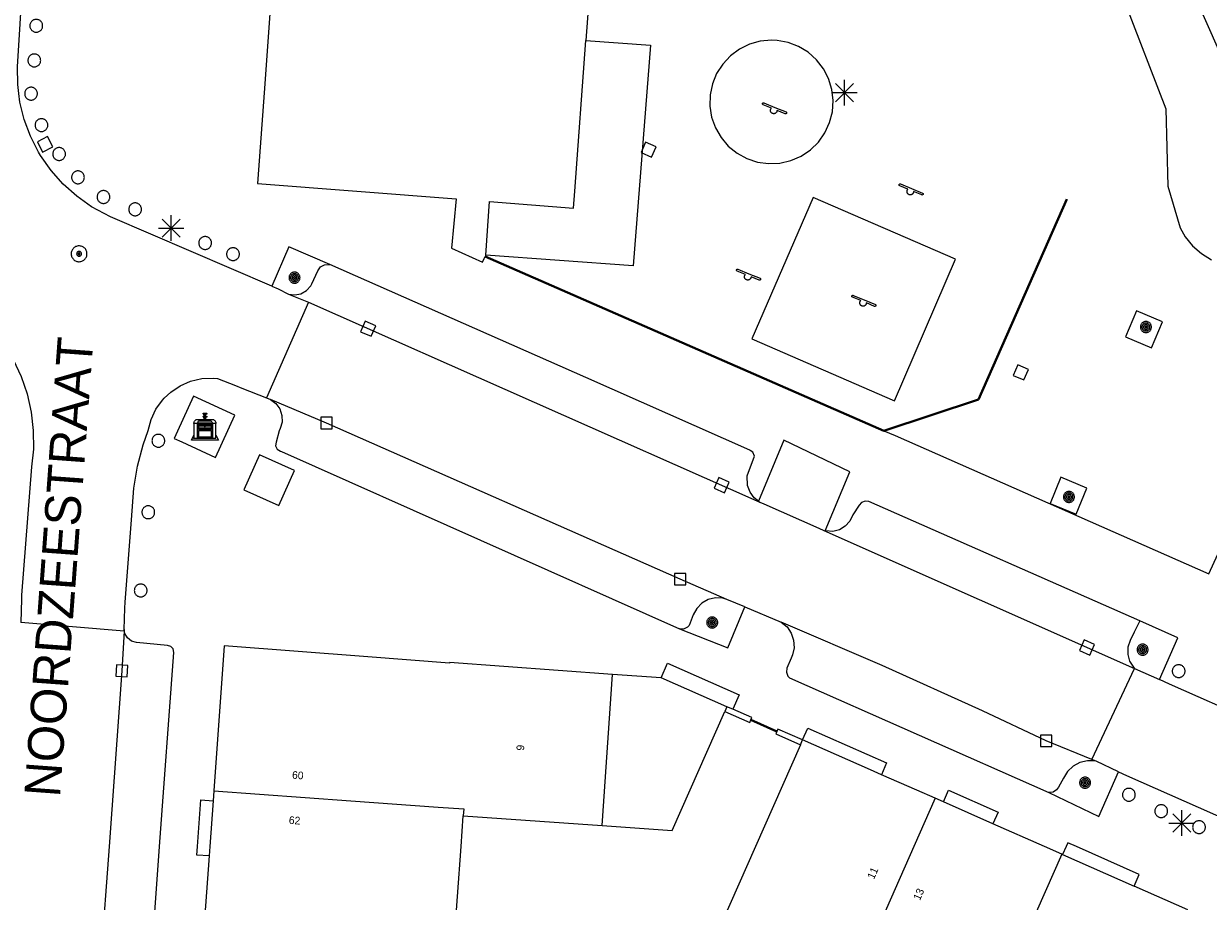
# Model space of a CAD drawing. Header units: metres. Extents: x 135779 to 137489, y 452643 to 455118.
# Tile 306 of 489: x 136343 to 136389, y 454198 to 454232. Entities that reach past the tile are written whole.
import ezdxf
from ezdxf.enums import TextEntityAlignment as Align

# ---------------------------------------------------------------- set-up
doc = ezdxf.new("R2010")
doc.units = ezdxf.units.M
doc.linetypes.add('DGN_Style_3', pattern=[78.572352, 56.123108, -22.449243])
doc.linetypes.add('DGN_Style_4', pattern=[89.853097, 44.898487, -22.449243, 0.056123, -22.449243])
for name, color, linetype, lineweight in [('KTop_BAK_Afval apart plaats', 96, 'Continuous', 13), ('KTop_NAR_Huisnummer (t)', 7, 'Continuous', 13), ('KTop_NAR_Huisnummer tijdelijk (t)', 7, 'Continuous', 13), ('KTop_ORL_Weg_Straatnaam (t)', 7, 'Continuous', 13), ('KTop_OTD_Gesloten verharding', 15, 'Continuous', 13), ('KTop_OTD_Open verharding', 15, 'Continuous', 13), ('KTop_PAL_Afsluitpaal', 222, 'Continuous', 13), ('KTop_PAL_Lichtmast', 40, 'Continuous', 13), ('KTop_PND_Grondvlaksituatie van BAG-pand [tachy]', 1, 'Continuous', 13), ('KTop_PND_Pandscheiding', 40, 'Continuous', 13), ('KTop_PUT_Inspectie- of rioolput', 15, 'Continuous', 13), ('KTop_PUT_Kolk', 15, 'Continuous', 13), ('KTop_SHD_Hek (l)', 15, 'DGN_Style_4', 40), ('KTop_SHD_Muur', 15, 'Continuous', 13), ('KTop_STM_Speelvoorziening', 40, 'Continuous', 13), ('KTop_VGO_Boom', 92, 'Continuous', 13), ('KTop_VGO_Haag (l)', 92, 'DGN_Style_3', 40), ('KTop_WGD_Parkeervlak', 251, 'Continuous', 13), ('KTop_WGD_Rijbaan_Lokale weg', 251, 'Continuous', 13), ('KTop_WGD_Rijbaan_Lokale weg_verkeersdrempel', 40, 'Continuous', 13), ('KTop_WGD_Voetpad', 251, 'Continuous', 13)]:
    doc.layers.add(name, color=color, linetype=linetype, lineweight=lineweight)
doc.styles.add('Style-ROVU', font='ROVU.shx')
doc.styles.add('Style-ROVUCURSIEF', font='ROVUCURSIEF.shx')

# ---------------------------------------------------------------- blocks, each defined once
blk = doc.blocks.new('BAK_Afval_apart_plaats')
at = {"layer": 'KTop_BAK_Afval apart plaats'}
for p, q in [((-0.073, 0.513), (-0.072, 0.515)), ((-0.073, 0.513), (-0.073, 0.49)), ((-0.072, 0.511), (-0.073, 0.513)), ((-0.072, 0.511), (-0.073, 0.513)), ((-0.073, 0.49), (-0.072, 0.488)), ((-0.072, 0.515), (-0.071, 0.516)), ((-0.07, 0.51), (-0.072, 0.511)), ((-0.07, 0.51), (-0.072, 0.511)), ((-0.072, 0.488), (-0.07, 0.486)), ((-0.071, 0.516), (-0.07, 0.517)), ((-0.07, 0.517), (-0.067, 0.519)), ((-0.069, 0.509), (-0.07, 0.51)), ((-0.069, 0.509), (-0.07, 0.51)), ((-0.07, 0.486), (-0.069, 0.485)), ((-0.066, 0.507), (-0.069, 0.509)), ((-0.066, 0.507), (-0.069, 0.509)), ((-0.069, 0.485), (-0.066, 0.484)), ((-0.067, 0.519), (-0.065, 0.52)), ((-0.063, 0.506), (-0.066, 0.507)), ((-0.063, 0.506), (-0.066, 0.507)), ((-0.066, 0.484), (-0.063, 0.483)), ((-0.065, 0.52), (-0.061, 0.521)), ((-0.059, 0.505), (-0.063, 0.506)), ((-0.059, 0.505), (-0.063, 0.506)), ((-0.063, 0.483), (-0.059, 0.482)), ((-0.061, 0.521), (-0.055, 0.523)), ((-0.054, 0.504), (-0.059, 0.505)), ((-0.054, 0.504), (-0.059, 0.505)), ((-0.059, 0.482), (-0.054, 0.481)), ((-0.055, 0.523), (-0.049, 0.524)), ((-0.048, 0.503), (-0.054, 0.504)), ((-0.048, 0.503), (-0.054, 0.504)), ((-0.054, 0.481), (-0.048, 0.48)), ((-0.049, 0.524), (-0.043, 0.525)), ((-0.043, 0.502), (-0.048, 0.503)), ((-0.043, 0.502), (-0.048, 0.503)), ((-0.048, 0.48), (-0.043, 0.479)), ((-0.043, 0.525), (-0.035, 0.526)), ((-0.036, 0.501), (-0.043, 0.502)), ((-0.036, 0.501), (-0.043, 0.502)), ((-0.043, 0.479), (-0.036, 0.478)), ((-0.03, 0.501), (-0.036, 0.501)), ((-0.03, 0.501), (-0.036, 0.501)), ((-0.036, 0.478), (-0.03, 0.478)), ((-0.035, 0.526), (-0.029, 0.527)), ((-0.021, 0.5), (-0.03, 0.501)), ((-0.021, 0.5), (-0.03, 0.501)), ((-0.03, 0.478), (-0.028, 0.478)), ((-0.029, 0.527), (-0.023, 0.527)), ((-0.028, 0.478), (-0.021, 0.477)), ((-0.028, 0.468), (-0.028, 0.478)), ((-0.028, 0.478), (-0.021, 0.477)), ((-0.028, 0.4), (-0.028, 0.468)), ((-0.028, 0.468), (-0.021, 0.468)), ((-0.021, 0.468), (-0.028, 0.468)), ((-0.023, 0.527), (-0.013, 0.528)), ((-0.014, 0.5), (-0.021, 0.5)), ((-0.014, 0.5), (-0.021, 0.5)), ((-0.021, 0.477), (-0.014, 0.477)), ((-0.021, 0.477), (-0.014, 0.477)), ((-0.021, 0.468), (-0.014, 0.468)), ((-0.014, 0.468), (-0.021, 0.468)), ((0, 0.5), (-0.014, 0.5)), ((0, 0.5), (-0.014, 0.5)), ((-0.014, 0.477), (0, 0.477)), ((-0.014, 0.477), (0, 0.477)), ((-0.014, 0.468), (0, 0.468)), ((0, 0.468), (-0.014, 0.468)), ((-0.013, 0.528), (-0.005, 0.528)), ((-0.005, 0.528), (0, 0.528)), ((0, 0.528), (0.005, 0.528)), ((0, 0.5), (0, 0.477)), ((0, 0.477), (0, 0.5)), ((0, 0.477), (0, 0.5)), ((0, 0.5), (0.014, 0.5)), ((0.014, 0.5), (0, 0.5)), ((0.014, 0.477), (0, 0.477)), ((0, 0.477), (0.014, 0.477)), ((0.014, 0.468), (0, 0.468)), ((0, 0.468), (0, 0.399)), ((0, 0.468), (0, 0.399)), ((0.014, 0.468), (0, 0.468)), ((0.005, 0.528), (0.013, 0.528)), ((0.013, 0.528), (0.023, 0.527)), ((0.014, 0.5), (0.021, 0.5)), ((0.021, 0.5), (0.014, 0.5)), ((0.021, 0.477), (0.014, 0.477)), ((0.014, 0.477), (0.021, 0.477)), ((0.021, 0.468), (0.014, 0.468)), ((0.021, 0.468), (0.014, 0.468)), ((0.021, 0.5), (0.03, 0.501)), ((0.03, 0.501), (0.021, 0.5)), ((0.028, 0.478), (0.021, 0.477)), ((0.021, 0.477), (0.028, 0.478)), ((0.021, 0.468), (0.028, 0.468)), ((0.028, 0.468), (0.021, 0.468)), ((0.028, 0.468), (0.021, 0.468)), ((0.023, 0.527), (0.029, 0.527)), ((0.03, 0.478), (0.028, 0.478)), ((0.028, 0.478), (0.028, 0.468)), ((0.028, 0.4), (0.028, 0.468)), ((0.029, 0.527), (0.035, 0.526)), ((0.03, 0.501), (0.036, 0.501)), ((0.036, 0.501), (0.03, 0.501)), ((0.036, 0.478), (0.03, 0.478)), ((0.035, 0.526), (0.043, 0.525)), ((0.036, 0.501), (0.043, 0.502)), ((0.043, 0.502), (0.036, 0.501)), ((0.043, 0.479), (0.036, 0.478)), ((0.043, 0.525), (0.049, 0.524)), ((0.043, 0.502), (0.048, 0.503)), ((0.048, 0.503), (0.043, 0.502)), ((0.048, 0.48), (0.043, 0.479)), ((0.048, 0.503), (0.054, 0.504)), ((0.054, 0.504), (0.048, 0.503)), ((0.054, 0.481), (0.048, 0.48)), ((0.049, 0.524), (0.055, 0.523)), ((0.054, 0.504), (0.059, 0.505)), ((0.059, 0.505), (0.054, 0.504)), ((0.059, 0.482), (0.054, 0.481)), ((0.055, 0.523), (0.061, 0.521)), ((0.059, 0.505), (0.063, 0.506)), ((0.063, 0.506), (0.059, 0.505)), ((0.063, 0.483), (0.059, 0.482)), ((0.061, 0.521), (0.065, 0.52)), ((0.063, 0.506), (0.066, 0.507)), ((0.066, 0.507), (0.063, 0.506)), ((0.066, 0.484), (0.063, 0.483)), ((0.065, 0.52), (0.067, 0.519)), ((0.066, 0.507), (0.069, 0.509)), ((0.069, 0.509), (0.066, 0.507)), ((0.069, 0.485), (0.066, 0.484)), ((0.067, 0.519), (0.07, 0.517)), ((0.069, 0.509), (0.07, 0.51)), ((0.07, 0.51), (0.069, 0.509)), ((0.07, 0.486), (0.069, 0.485)), ((0.07, 0.517), (0.071, 0.516)), ((0.07, 0.51), (0.072, 0.511)), ((0.072, 0.511), (0.07, 0.51)), ((0.072, 0.488), (0.07, 0.486)), ((0.071, 0.516), (0.072, 0.515)), ((0.072, 0.515), (0.073, 0.513)), ((0.072, 0.511), (0.073, 0.513)), ((0.073, 0.513), (0.072, 0.511)), ((0.073, 0.49), (0.072, 0.488)), ((0.073, 0.513), (0.073, 0.49)), ((-0.43, 0.141), (-0.425, 0.168)), ((-0.43, 0.118), (-0.43, 0.141)), ((-0.29, 0.118), (-0.43, 0.118)), ((-0.43, 0.118), (-0.43, -0.457)), ((-0.29, 0.118), (-0.43, 0.118)), ((-0.425, 0.168), (-0.416, 0.193)), ((-0.416, 0.193), (-0.403, 0.215)), ((-0.403, 0.215), (-0.384, 0.24)), ((-0.384, 0.24), (-0.364, 0.258)), ((-0.364, 0.258), (-0.342, 0.272)), ((-0.342, 0.272), (0, 0.272)), ((-0.282, 0.167), (-0.29, 0.146)), ((-0.282, 0.167), (-0.29, 0.146)), ((-0.29, 0.146), (-0.29, 0.118)), ((-0.29, 0.146), (-0.29, 0.118)), ((-0.29, -0.429), (-0.29, 0.118)), ((-0.29, 0.118), (-0.29, -0.429)), ((-0.273, 0.186), (-0.282, 0.167)), ((-0.273, 0.186), (-0.282, 0.167)), ((-0.248, 0.217), (-0.273, 0.186)), ((-0.248, 0.217), (-0.273, 0.186)), ((0.248, 0.217), (-0.248, 0.217)), ((0.248, 0.217), (-0.248, 0.217)), ((-0.242, 0.081), (-0.242, 0.153)), ((-0.242, 0.153), (0.242, 0.153)), ((0.242, 0.081), (-0.242, 0.081)), ((-0.242, 0.034), (-0.242, 0.081)), ((-0.242, 0.081), (0.242, 0.081)), ((-0.242, -0.059), (-0.242, 0.034)), ((-0.242, 0.034), (0.242, 0.034)), ((0.242, 0.034), (-0.242, 0.034)), ((-0.073, 0.399), (-0.073, 0.376)), ((-0.072, 0.397), (-0.073, 0.399)), ((-0.073, 0.376), (-0.072, 0.374)), ((-0.07, 0.396), (-0.072, 0.397)), ((-0.072, 0.374), (-0.07, 0.373)), ((-0.069, 0.395), (-0.07, 0.396)), ((-0.07, 0.373), (-0.069, 0.371)), ((-0.066, 0.394), (-0.069, 0.395)), ((-0.069, 0.371), (-0.066, 0.37)), ((-0.063, 0.392), (-0.066, 0.394)), ((-0.066, 0.37), (-0.063, 0.369)), ((-0.059, 0.391), (-0.063, 0.392)), ((-0.063, 0.369), (-0.059, 0.368)), ((-0.054, 0.39), (-0.059, 0.391)), ((-0.059, 0.368), (-0.054, 0.367)), ((-0.048, 0.389), (-0.054, 0.39)), ((-0.054, 0.367), (-0.048, 0.366)), ((-0.043, 0.388), (-0.048, 0.389)), ((-0.048, 0.366), (-0.043, 0.365)), ((-0.036, 0.388), (-0.043, 0.388)), ((-0.043, 0.365), (-0.036, 0.364)), ((-0.03, 0.387), (-0.036, 0.388)), ((-0.036, 0.364), (-0.03, 0.364)), ((-0.021, 0.387), (-0.03, 0.387)), ((-0.03, 0.364), (-0.028, 0.364)), ((-0.021, 0.4), (-0.028, 0.4)), ((-0.028, 0.364), (-0.021, 0.363)), ((-0.028, 0.355), (-0.028, 0.364)), ((-0.028, 0.364), (-0.021, 0.363)), ((-0.028, 0.272), (-0.028, 0.355)), ((-0.028, 0.355), (-0.021, 0.354)), ((-0.021, 0.354), (-0.028, 0.355)), ((0.028, 0.272), (-0.028, 0.272)), ((-0.014, 0.399), (-0.021, 0.4)), ((-0.014, 0.386), (-0.021, 0.387)), ((-0.021, 0.363), (-0.014, 0.363)), ((-0.021, 0.363), (-0.014, 0.363)), ((-0.021, 0.354), (-0.014, 0.354)), ((-0.014, 0.354), (-0.021, 0.354)), ((0, 0.399), (-0.014, 0.399)), ((0, 0.386), (-0.014, 0.386)), ((-0.014, 0.363), (0, 0.363)), ((-0.014, 0.363), (0, 0.363)), ((-0.014, 0.354), (0, 0.354)), ((0, 0.354), (-0.014, 0.354)), ((0, 0.399), (0.014, 0.399)), ((0, 0.363), (0, 0.386)), ((0, 0.363), (0, 0.386)), ((0, 0.386), (0.014, 0.386)), ((0.014, 0.363), (0, 0.363)), ((0, 0.363), (0.014, 0.363)), ((0, 0.354), (0.014, 0.354)), ((0, 0.272), (0, 0.354)), ((0, 0.354), (0, 0.272)), ((0.014, 0.354), (0, 0.354)), ((0, 0.272), (0.342, 0.272)), ((0.028, 0.272), (0, 0.272)), ((0, 0.272), (0.028, 0.272)), ((0.014, 0.399), (0.021, 0.4)), ((0.014, 0.386), (0.021, 0.387)), ((0.021, 0.363), (0.014, 0.363)), ((0.014, 0.363), (0.021, 0.363)), ((0.014, 0.354), (0.021, 0.354)), ((0.021, 0.354), (0.014, 0.354)), ((0.021, 0.4), (0.028, 0.4)), ((0.021, 0.387), (0.03, 0.387)), ((0.028, 0.364), (0.021, 0.363)), ((0.021, 0.363), (0.028, 0.364)), ((0.021, 0.354), (0.028, 0.355)), ((0.028, 0.355), (0.021, 0.354)), ((0.03, 0.364), (0.028, 0.364)), ((0.028, 0.364), (0.028, 0.355)), ((0.028, 0.355), (0.028, 0.272)), ((0.03, 0.387), (0.036, 0.388)), ((0.036, 0.364), (0.03, 0.364)), ((0.036, 0.388), (0.043, 0.388)), ((0.043, 0.365), (0.036, 0.364)), ((0.043, 0.388), (0.048, 0.389)), ((0.048, 0.366), (0.043, 0.365)), ((0.048, 0.389), (0.054, 0.39)), ((0.054, 0.367), (0.048, 0.366)), ((0.054, 0.39), (0.059, 0.391)), ((0.059, 0.368), (0.054, 0.367)), ((0.059, 0.391), (0.063, 0.392)), ((0.063, 0.369), (0.059, 0.368)), ((0.063, 0.392), (0.066, 0.394)), ((0.066, 0.37), (0.063, 0.369)), ((0.066, 0.394), (0.069, 0.395)), ((0.069, 0.371), (0.066, 0.37)), ((0.069, 0.395), (0.07, 0.396)), ((0.07, 0.373), (0.069, 0.371)), ((0.07, 0.396), (0.072, 0.397)), ((0.072, 0.374), (0.07, 0.373)), ((0.072, 0.397), (0.073, 0.399)), ((0.073, 0.376), (0.072, 0.374)), ((0.073, 0.399), (0.073, 0.376)), ((0.242, 0.153), (0.242, 0.081)), ((0.242, 0.081), (0.242, 0.034)), ((0.242, 0.034), (0.242, -0.059)), ((0.273, 0.186), (0.248, 0.217)), ((0.273, 0.186), (0.248, 0.217)), ((0.282, 0.167), (0.273, 0.186)), ((0.282, 0.167), (0.273, 0.186)), ((0.29, 0.146), (0.282, 0.167)), ((0.29, 0.146), (0.282, 0.167)), ((0.29, 0.118), (0.29, 0.146)), ((0.29, 0.118), (0.29, 0.146)), ((0.43, 0.118), (0.29, 0.118)), ((0.29, 0.118), (0.29, -0.429)), ((0.43, 0.118), (0.29, 0.118)), ((0.29, -0.429), (0.29, 0.118)), ((0.342, 0.272), (0.364, 0.258)), ((0.364, 0.258), (0.384, 0.24)), ((0.384, 0.24), (0.403, 0.215)), ((0.403, 0.215), (0.416, 0.193)), ((0.416, 0.193), (0.425, 0.168)), ((0.425, 0.168), (0.43, 0.141)), ((0.43, 0.141), (0.43, 0.118)), ((0.43, -0.457), (0.43, 0.118)), ((-0.528, -0.528), (-0.43, -0.332)), ((-0.43, -0.332), (-0.43, -0.457)), ((-0.43, -0.457), (0.43, -0.457)), ((-0.43, -0.457), (0.43, -0.457)), ((0.29, -0.429), (-0.29, -0.429)), ((-0.29, -0.429), (0.29, -0.429)), ((0.242, -0.059), (-0.242, -0.059)), ((-0.242, -0.059), (-0.242, -0.092)), ((0.242, -0.059), (-0.242, -0.059)), ((-0.242, -0.092), (0.242, -0.092)), ((-0.242, -0.11), (-0.242, -0.092)), ((-0.242, -0.092), (0.242, -0.092)), ((0.242, -0.11), (-0.242, -0.11)), ((0.242, -0.11), (-0.242, -0.11)), ((-0.242, -0.147), (0.242, -0.147)), ((-0.242, -0.41), (-0.242, -0.147)), ((0.242, -0.41), (-0.242, -0.41)), ((0.242, -0.11), (0.242, -0.059)), ((0.242, -0.092), (0.242, -0.11)), ((0.242, -0.092), (0.242, -0.11)), ((0.242, -0.147), (0.242, -0.41)), ((0.43, -0.457), (0.43, -0.332)), ((0.43, -0.332), (0.528, -0.528)), ((0.528, -0.528), (-0.528, -0.528))]:
    blk.add_line(p, q, dxfattribs=at)
at = {"layer": 'KTop_BAK_Afval apart plaats', "flags": 128}
blk.add_lwpolyline([(0.029, 0.413), (0.035, 0.412), (0.043, 0.411), (0.049, 0.41), (0.055, 0.409), (0.061, 0.407), (0.065, 0.406), (0.067, 0.405), (0.07, 0.403), (0.071, 0.402), (0.072, 0.401), (0.073, 0.399), (0.072, 0.397), (0.07, 0.396), (0.069, 0.395), (0.066, 0.394), (0.063, 0.392), (0.059, 0.391), (0.054, 0.39), (0.048, 0.389), (0.043, 0.388), (0.036, 0.388), (0.03, 0.387), (0.021, 0.387), (0.014, 0.386), (0, 0.386), (-0.014, 0.386), (-0.021, 0.387), (-0.03, 0.387), (-0.036, 0.388), (-0.043, 0.388), (-0.048, 0.389), (-0.054, 0.39), (-0.059, 0.391), (-0.063, 0.392), (-0.066, 0.394), (-0.069, 0.395), (-0.07, 0.396), (-0.072, 0.397), (-0.073, 0.399), (-0.072, 0.401), (-0.071, 0.402), (-0.07, 0.403), (-0.067, 0.405), (-0.065, 0.406), (-0.061, 0.407), (-0.055, 0.409), (-0.049, 0.41), (-0.043, 0.411), (-0.035, 0.412), (-0.029, 0.413), (-0.028, 0.413), (-0.028, 0.4), (-0.021, 0.4), (-0.014, 0.399), (0, 0.399), (0.014, 0.399), (0.021, 0.4), (0.028, 0.4), (0.028, 0.413), (0.029, 0.413), (0.028, 0.413)], dxfattribs=at)
at = {"layer": 'KTop_BAK_Afval apart plaats'}
for p in [(0, 0), (-0.43, -0.457)]:
    blk.add_point(p, dxfattribs=at)
blk = doc.blocks.new('PAL_Lichtmast')
at = {"layer": 'KTop_PAL_Lichtmast'}
for p, q in [((0, -0.5), (0, 0.5)), ((-0.354, -0.354), (0.354, 0.354)), ((0.354, -0.354), (-0.354, 0.354)), ((-0.5, 0), (0.5, 0))]:
    blk.add_line(p, q, dxfattribs=at)
blk = doc.blocks.new('PAL_Afsluitpaal')
at = {"layer": 'KTop_PAL_Afsluitpaal', "flags": 128}
blk.add_lwpolyline([(0.25, 0), (0.249, 0.026), (0.245, 0.052), (0.238, 0.077), (0.228, 0.102), (0.217, 0.125), (0.202, 0.147), (0.186, 0.167), (0.167, 0.186), (0.147, 0.202), (0.125, 0.217), (0.102, 0.228), (0.077, 0.238), (0.052, 0.245), (0.026, 0.249), (0, 0.25), (-0.026, 0.249), (-0.052, 0.245), (-0.077, 0.238), (-0.102, 0.228), (-0.125, 0.217), (-0.147, 0.202), (-0.167, 0.186), (-0.186, 0.167), (-0.202, 0.147), (-0.217, 0.125), (-0.228, 0.102), (-0.238, 0.077), (-0.245, 0.052), (-0.249, 0.026), (-0.25, 0), (-0.249, -0.026), (-0.245, -0.052), (-0.238, -0.077), (-0.228, -0.102), (-0.217, -0.125), (-0.202, -0.147), (-0.186, -0.167), (-0.167, -0.186), (-0.147, -0.202), (-0.125, -0.217), (-0.102, -0.228), (-0.077, -0.238), (-0.052, -0.245), (-0.026, -0.249), (0, -0.25), (0.026, -0.249), (0.052, -0.245), (0.077, -0.238), (0.102, -0.228), (0.125, -0.217), (0.147, -0.202), (0.167, -0.186), (0.186, -0.167), (0.202, -0.147), (0.217, -0.125), (0.228, -0.102), (0.238, -0.077), (0.245, -0.052), (0.249, -0.026), (0.25, 0)], dxfattribs=at)
blk = doc.blocks.new('PUT_Inspectie-_of_rioolput')
at = {"layer": 'KTop_PUT_Inspectie- of rioolput', "flags": 128}
for points in [[(0.31, 0), (0.308, 0.032), (0.303, 0.064), (0.294, 0.095), (0.283, 0.126), (0.268, 0.155), (0.25, 0.182), (0.23, 0.207), (0.207, 0.23), (0.182, 0.25), (0.154, 0.268), (0.126, 0.283), (0.095, 0.294), (0.064, 0.303), (0.032, 0.308), (0, 0.309), (-0.032, 0.308), (-0.064, 0.303), (-0.096, 0.294), (-0.126, 0.283), (-0.155, 0.268), (-0.182, 0.25), (-0.207, 0.23), (-0.23, 0.207), (-0.25, 0.182), (-0.268, 0.154), (-0.283, 0.126), (-0.294, 0.095), (-0.303, 0.064), (-0.308, 0.032), (-0.309, 0), (-0.308, -0.032), (-0.303, -0.064), (-0.294, -0.096), (-0.283, -0.126), (-0.268, -0.155), (-0.25, -0.182), (-0.23, -0.207), (-0.207, -0.23), (-0.182, -0.25), (-0.155, -0.268), (-0.126, -0.283), (-0.096, -0.294), (-0.064, -0.303), (-0.032, -0.308), (0, -0.309), (0.032, -0.308), (0.064, -0.303), (0.095, -0.294), (0.126, -0.283), (0.155, -0.268), (0.182, -0.25), (0.207, -0.23), (0.23, -0.207), (0.25, -0.182), (0.268, -0.155), (0.283, -0.126), (0.294, -0.096), (0.303, -0.064), (0.308, -0.032), (0.31, 0)], [(0.095, 0), (0.094, 0.009), (0.092, 0.019), (0.09, 0.029), (0.086, 0.038), (0.082, 0.047), (0.076, 0.055), (0.07, 0.063), (0.063, 0.07), (0.055, 0.076), (0.047, 0.082), (0.038, 0.086), (0.029, 0.09), (0.019, 0.092), (0.009, 0.094), (0, 0.094), (-0.01, 0.094), (-0.02, 0.092), (-0.029, 0.09), (-0.039, 0.086), (-0.048, 0.082), (-0.056, 0.076), (-0.064, 0.07), (-0.071, 0.063), (-0.077, 0.055), (-0.082, 0.047), (-0.087, 0.038), (-0.09, 0.029), (-0.093, 0.019), (-0.094, 0.009), (-0.095, 0), (-0.094, -0.01), (-0.093, -0.02), (-0.09, -0.029), (-0.087, -0.039), (-0.082, -0.048), (-0.077, -0.056), (-0.071, -0.064), (-0.064, -0.071), (-0.056, -0.077), (-0.047, -0.082), (-0.039, -0.087), (-0.029, -0.09), (-0.02, -0.093), (-0.01, -0.094), (0, -0.095), (0.009, -0.094), (0.019, -0.093), (0.029, -0.09), (0.038, -0.087), (0.047, -0.082), (0.055, -0.077), (0.063, -0.071), (0.07, -0.064), (0.076, -0.056), (0.082, -0.047), (0.086, -0.039), (0.09, -0.029), (0.092, -0.02), (0.094, -0.01), (0.095, 0)], [(0.035, 0), (0.034, 0.003), (0.034, 0.007), (0.033, 0.01), (0.031, 0.014), (0.03, 0.017), (0.028, 0.02), (0.026, 0.023), (0.023, 0.026), (0.02, 0.028), (0.017, 0.03), (0.014, 0.031), (0.01, 0.033), (0.007, 0.034), (0.003, 0.034), (0, 0.034), (-0.004, 0.034), (-0.007, 0.034), (-0.011, 0.033), (-0.014, 0.031), (-0.018, 0.03), (-0.021, 0.028), (-0.023, 0.026), (-0.026, 0.023), (-0.028, 0.02), (-0.03, 0.017), (-0.032, 0.014), (-0.033, 0.01), (-0.034, 0.007), (-0.035, 0.003), (-0.035, 0), (-0.035, -0.004), (-0.034, -0.007), (-0.033, -0.011), (-0.032, -0.014), (-0.03, -0.018), (-0.028, -0.021), (-0.026, -0.023), (-0.023, -0.026), (-0.021, -0.028), (-0.017, -0.03), (-0.014, -0.032), (-0.011, -0.033), (-0.007, -0.034), (-0.004, -0.035), (0, -0.035), (0.003, -0.035), (0.007, -0.034), (0.01, -0.033), (0.014, -0.032), (0.017, -0.03), (0.02, -0.028), (0.023, -0.026), (0.026, -0.023), (0.028, -0.021), (0.03, -0.017), (0.031, -0.014), (0.033, -0.011), (0.034, -0.007), (0.034, -0.004), (0.035, 0)], [(0.01, 0.02), (0.007, 0.02), (0.005, 0.021), (0.003, 0.022), (0.001, 0.022), (-0.001, 0.022), (-0.004, 0.022), (-0.006, 0.021), (-0.008, 0.02), (-0.01, 0.019), (-0.012, 0.018), (-0.014, 0.017), (-0.016, 0.015), (-0.017, 0.013), (-0.019, 0.012), (-0.02, 0.009), (-0.021, 0.007), (-0.022, 0.005), (-0.022, 0.003), (-0.022, 0.001), (-0.022, -0.001), (-0.022, -0.004), (-0.022, -0.006), (-0.021, -0.008), (-0.02, -0.01), (-0.019, -0.012), (-0.017, -0.014), (-0.016, -0.016), (-0.014, -0.017), (-0.012, -0.019), (-0.01, -0.02), (-0.008, -0.021), (-0.006, -0.022), (-0.003, -0.022), (-0.001, -0.022), (0.001, -0.022), (0.003, -0.022), (0.005, -0.022), (0.008, -0.021), (0.01, -0.02), (0.012, -0.019), (0.014, -0.017), (0.015, -0.016), (0.017, -0.014), (0.018, -0.012), (0.02, -0.01), (0.02, -0.008), (0.021, -0.006), (0.022, -0.003), (0.022, -0.001), (0.022, 0.001), (0.022, 0.003), (0.021, 0.005), (0.02, 0.008), (0.019, 0.01), (0.018, 0.012), (0.017, 0.014), (0.015, 0.015), (0.013, 0.017), (0.012, 0.018), (0.01, 0.02)]]:
    blk.add_lwpolyline(points, dxfattribs=at)
blk = doc.blocks.new('PUT_Kolk')
at = {"layer": 'KTop_PUT_Kolk', "flags": 128}
blk.add_lwpolyline([(0.225, -0.225), (0.225, 0.225), (-0.225, 0.225), (-0.225, -0.225), (0.225, -0.225)], dxfattribs=at)
blk = doc.blocks.new('STM_Speelvoorziening')
at = {"layer": 'KTop_STM_Speelvoorziening'}
for p, q in [((-0.456, 0.218), (-0.455, 0.222)), ((-0.456, 0.214), (-0.456, 0.218)), ((-0.456, 0.21), (-0.456, 0.214)), ((-0.455, 0.206), (-0.456, 0.21)), ((-0.455, 0.222), (-0.454, 0.226)), ((-0.454, 0.202), (-0.455, 0.206)), ((-0.454, 0.226), (-0.453, 0.23)), ((-0.453, 0.198), (-0.454, 0.202)), ((-0.453, 0.23), (-0.451, 0.234)), ((-0.451, 0.194), (-0.453, 0.198)), ((-0.451, 0.234), (-0.449, 0.237)), ((-0.449, 0.19), (-0.451, 0.194)), ((-0.449, 0.237), (-0.446, 0.24)), ((-0.446, 0.187), (-0.449, 0.19)), ((-0.446, 0.24), (-0.443, 0.243)), ((-0.443, 0.184), (-0.446, 0.187)), ((-0.443, 0.243), (-0.44, 0.246)), ((-0.44, 0.182), (-0.443, 0.184)), ((-0.44, 0.246), (-0.436, 0.248)), ((-0.436, 0.179), (-0.44, 0.182)), ((-0.436, 0.248), (-0.433, 0.25)), ((-0.433, 0.178), (-0.436, 0.179)), ((-0.433, 0.25), (-0.429, 0.251)), ((-0.109, 0.044), (-0.433, 0.178)), ((-0.429, 0.251), (-0.425, 0.253)), ((-0.425, 0.253), (-0.421, 0.253)), ((-0.421, 0.253), (-0.417, 0.253)), ((-0.417, 0.253), (-0.412, 0.253)), ((-0.412, 0.253), (-0.408, 0.253)), ((-0.408, 0.253), (-0.404, 0.251)), ((-0.404, 0.251), (-0.402, 0.251)), ((-0.402, 0.251), (0.031, 0.072)), ((-0.14, -0.007), (-0.135, 0.006)), ((-0.135, 0.006), (-0.129, 0.018)), ((-0.129, 0.018), (-0.122, 0.029)), ((-0.122, 0.029), (-0.114, 0.04)), ((-0.114, 0.04), (-0.109, 0.044)), ((0.031, 0.072), (0.464, -0.106)), ((-0.146, -0.033), (-0.144, -0.02)), ((-0.146, -0.047), (-0.146, -0.033)), ((-0.146, -0.06), (-0.146, -0.047)), ((-0.144, -0.073), (-0.146, -0.06)), ((-0.144, -0.02), (-0.14, -0.007)), ((-0.14, -0.086), (-0.144, -0.073)), ((-0.135, -0.099), (-0.14, -0.086)), ((-0.129, -0.111), (-0.135, -0.099)), ((-0.122, -0.122), (-0.129, -0.111)), ((-0.114, -0.133), (-0.122, -0.122)), ((-0.104, -0.143), (-0.114, -0.133)), ((-0.093, -0.151), (-0.104, -0.143)), ((-0.082, -0.158), (-0.093, -0.151)), ((-0.07, -0.164), (-0.082, -0.158)), ((-0.057, -0.169), (-0.07, -0.164)), ((-0.044, -0.172), (-0.057, -0.169)), ((-0.031, -0.174), (-0.044, -0.172)), ((-0.017, -0.175), (-0.031, -0.174)), ((-0.004, -0.174), (-0.017, -0.175)), ((0.009, -0.172), (-0.004, -0.174)), ((0.022, -0.169), (0.009, -0.172)), ((0.035, -0.164), (0.022, -0.169)), ((0.047, -0.158), (0.035, -0.164)), ((0.058, -0.151), (0.047, -0.158)), ((0.069, -0.143), (0.058, -0.151)), ((0.078, -0.133), (0.069, -0.143)), ((0.086, -0.122), (0.078, -0.133)), ((0.094, -0.111), (0.086, -0.122)), ((0.1, -0.099), (0.094, -0.111)), ((0.105, -0.086), (0.1, -0.099)), ((0.108, -0.073), (0.105, -0.086)), ((0.11, -0.06), (0.108, -0.073)), ((0.112, -0.046), (0.11, -0.06)), ((0.434, -0.179), (0.112, -0.046)), ((0.439, -0.18), (0.434, -0.179)), ((0.443, -0.181), (0.439, -0.18)), ((0.447, -0.181), (0.443, -0.181)), ((0.451, -0.181), (0.447, -0.181)), ((0.455, -0.18), (0.451, -0.181)), ((0.459, -0.179), (0.455, -0.18)), ((0.463, -0.178), (0.459, -0.179)), ((0.467, -0.176), (0.463, -0.178)), ((0.464, -0.106), (0.467, -0.107)), ((0.467, -0.107), (0.47, -0.11)), ((0.47, -0.174), (0.467, -0.176)), ((0.47, -0.11), (0.474, -0.112)), ((0.474, -0.171), (0.47, -0.174)), ((0.474, -0.112), (0.477, -0.115)), ((0.477, -0.168), (0.474, -0.171)), ((0.477, -0.115), (0.479, -0.118)), ((0.479, -0.165), (0.477, -0.168)), ((0.479, -0.118), (0.481, -0.122)), ((0.481, -0.161), (0.479, -0.165)), ((0.481, -0.122), (0.483, -0.125)), ((0.483, -0.158), (0.481, -0.161)), ((0.483, -0.125), (0.485, -0.129)), ((0.485, -0.154), (0.483, -0.158)), ((0.485, -0.129), (0.486, -0.133)), ((0.486, -0.15), (0.485, -0.154)), ((0.486, -0.133), (0.486, -0.138)), ((0.486, -0.138), (0.487, -0.142)), ((0.487, -0.142), (0.486, -0.146)), ((0.486, -0.146), (0.486, -0.15))]:
    blk.add_line(p, q, dxfattribs=at)
blk = doc.blocks.new('VGO_Boom')
at = {"layer": 'KTop_VGO_Boom', "flags": 128}
for points in [[(0.215, 0), (0.214, 0.022), (0.21, 0.045), (0.204, 0.066), (0.196, 0.087), (0.186, 0.108), (0.174, 0.126), (0.16, 0.144), (0.144, 0.16), (0.126, 0.174), (0.107, 0.186), (0.087, 0.196), (0.066, 0.204), (0.045, 0.21), (0.022, 0.214), (-0.001, 0.215), (-0.023, 0.214), (-0.045, 0.21), (-0.067, 0.204), (-0.088, 0.196), (-0.108, 0.186), (-0.127, 0.174), (-0.144, 0.16), (-0.16, 0.144), (-0.174, 0.126), (-0.187, 0.107), (-0.197, 0.087), (-0.205, 0.066), (-0.211, 0.045), (-0.214, 0.022), (-0.215, -0.001), (-0.214, -0.023), (-0.211, -0.045), (-0.205, -0.067), (-0.197, -0.088), (-0.187, -0.108), (-0.174, -0.127), (-0.16, -0.144), (-0.144, -0.16), (-0.127, -0.174), (-0.108, -0.187), (-0.088, -0.197), (-0.067, -0.205), (-0.045, -0.211), (-0.023, -0.214), (0, -0.215), (0.022, -0.214), (0.045, -0.211), (0.066, -0.205), (0.087, -0.197), (0.108, -0.187), (0.126, -0.174), (0.144, -0.16), (0.16, -0.144), (0.174, -0.127), (0.186, -0.108), (0.196, -0.088), (0.204, -0.067), (0.21, -0.045), (0.214, -0.023), (0.215, -0.001)], [(0.155, 0), (0.154, 0.016), (0.152, 0.032), (0.147, 0.048), (0.142, 0.063), (0.134, 0.078), (0.125, 0.091), (0.115, 0.104), (0.104, 0.115), (0.091, 0.125), (0.077, 0.134), (0.063, 0.142), (0.048, 0.147), (0.032, 0.152), (0.016, 0.154), (-0.001, 0.155), (-0.017, 0.154), (-0.033, 0.152), (-0.048, 0.147), (-0.064, 0.142), (-0.078, 0.134), (-0.092, 0.125), (-0.104, 0.115), (-0.116, 0.104), (-0.126, 0.091), (-0.135, 0.077), (-0.142, 0.063), (-0.148, 0.048), (-0.152, 0.032), (-0.155, 0.016), (-0.155, -0.001), (-0.155, -0.017), (-0.152, -0.033), (-0.148, -0.048), (-0.142, -0.064), (-0.135, -0.078), (-0.126, -0.092), (-0.116, -0.104), (-0.104, -0.116), (-0.092, -0.126), (-0.078, -0.135), (-0.064, -0.142), (-0.048, -0.148), (-0.033, -0.152), (-0.017, -0.155), (0, -0.155), (0.016, -0.155), (0.032, -0.152), (0.048, -0.148), (0.063, -0.142), (0.078, -0.135), (0.091, -0.126), (0.104, -0.116), (0.115, -0.104), (0.125, -0.092), (0.134, -0.078), (0.142, -0.064), (0.147, -0.048), (0.152, -0.033), (0.154, -0.017), (0.155, -0.001)], [(0.095, 0), (0.094, 0.01), (0.093, 0.02), (0.09, 0.029), (0.087, 0.039), (0.082, 0.048), (0.077, 0.056), (0.071, 0.064), (0.064, 0.071), (0.056, 0.077), (0.047, 0.082), (0.039, 0.087), (0.029, 0.09), (0.02, 0.093), (0.01, 0.094), (-0.001, 0.095), (-0.01, 0.094), (-0.02, 0.093), (-0.03, 0.09), (-0.039, 0.087), (-0.048, 0.082), (-0.056, 0.077), (-0.064, 0.071), (-0.071, 0.064), (-0.077, 0.056), (-0.083, 0.047), (-0.087, 0.039), (-0.091, 0.029), (-0.093, 0.02), (-0.095, 0.01), (-0.095, -0.001), (-0.095, -0.01), (-0.093, -0.02), (-0.091, -0.03), (-0.087, -0.039), (-0.083, -0.048), (-0.077, -0.056), (-0.071, -0.064), (-0.064, -0.071), (-0.056, -0.077), (-0.048, -0.083), (-0.039, -0.087), (-0.03, -0.091), (-0.02, -0.093), (-0.01, -0.095), (0, -0.095), (0.01, -0.095), (0.02, -0.093), (0.029, -0.091), (0.039, -0.087), (0.048, -0.083), (0.056, -0.077), (0.064, -0.071), (0.071, -0.064), (0.077, -0.056), (0.082, -0.048), (0.087, -0.039), (0.09, -0.03), (0.093, -0.02), (0.094, -0.01), (0.095, -0.001)], [(0.035, 0), (0.035, 0.004), (0.034, 0.007), (0.033, 0.011), (0.032, 0.014), (0.03, 0.018), (0.028, 0.021), (0.026, 0.023), (0.023, 0.026), (0.021, 0.028), (0.017, 0.03), (0.014, 0.032), (0.011, 0.033), (0.007, 0.034), (0.004, 0.035), (-0.001, 0.035), (-0.004, 0.035), (-0.008, 0.034), (-0.011, 0.033), (-0.015, 0.032), (-0.018, 0.03), (-0.021, 0.028), (-0.024, 0.026), (-0.027, 0.023), (-0.029, 0.021), (-0.031, 0.017), (-0.032, 0.014), (-0.034, 0.011), (-0.035, 0.007), (-0.035, 0.004), (-0.035, -0.001), (-0.035, -0.004), (-0.035, -0.008), (-0.034, -0.011), (-0.032, -0.015), (-0.031, -0.018), (-0.029, -0.021), (-0.027, -0.024), (-0.024, -0.027), (-0.021, -0.029), (-0.018, -0.031), (-0.015, -0.032), (-0.011, -0.034), (-0.008, -0.035), (-0.004, -0.035), (0, -0.035), (0.004, -0.035), (0.007, -0.035), (0.011, -0.034), (0.014, -0.032), (0.018, -0.031), (0.021, -0.029), (0.023, -0.027), (0.026, -0.024), (0.028, -0.021), (0.03, -0.018), (0.032, -0.015), (0.033, -0.011), (0.034, -0.008), (0.035, -0.004), (0.035, 0)]]:
    blk.add_lwpolyline(points, dxfattribs=at)

msp = doc.modelspace()

# ---------------------------------------------------------------- linework, layer by layer
at = {"layer": 'KTop_OTD_Gesloten verharding', "flags": 128}
for points in [[(136389.49, 454231.01), (136387.91, 454234.58)], [(136385.74, 454233.06), (136387.37, 454228.84), (136387.45, 454225.82), (136387.93, 454224.18), (136388.125, 454223.838), (136388.415, 454223.48), (136388.762, 454223.177), (136389.156, 454222.939)], [(136370.256, 454227.38), (136370.596, 454227.103), (136370.981, 454226.892), (136371.398, 454226.754), (136371.833, 454226.694), (136372.271, 454226.714), (136372.699, 454226.813), (136373.102, 454226.988), (136373.466, 454227.233), (136373.78, 454227.54), (136374.033, 454227.898), (136374.218, 454228.297), (136374.326, 454228.722), (136374.357, 454229.16), (136374.307, 454229.596), (136374.179, 454230.016), (136373.977, 454230.406), (136373.708, 454230.753), (136373.38, 454231.045), (136373.005, 454231.273), (136372.595, 454231.43), (136372.164, 454231.51), (136371.943, 454231.52), (136371.506, 454231.48), (136371.083, 454231.361), (136370.689, 454231.168), (136370.336, 454230.907), (136370.036, 454230.586), (136369.8, 454230.216), (136369.634, 454229.81), (136369.545, 454229.38), (136369.535, 454228.941), (136369.604, 454228.508), (136369.751, 454228.094), (136369.971, 454227.714), (136370.256, 454227.38)]]:
    msp.add_lwpolyline(points, dxfattribs=at)
at = {"layer": 'KTop_OTD_Open verharding', "flags": 128}
for points in [[(136364.682, 454231.51), (136367.208, 454231.325), (136366.529, 454222.699), (136360.77, 454223.114)], [(136376.75, 454217.429), (136379.146, 454222.959), (136373.574, 454225.373), (136371.178, 454219.844), (136376.75, 454217.429)], [(136386.813, 454219.5), (136387.232, 454220.517), (136386.215, 454220.936), (136385.796, 454219.919), (136386.813, 454219.5)], [(136383.859, 454212.998), (136384.278, 454214.015), (136383.261, 454214.434), (136382.842, 454213.417), (136383.859, 454212.998)]]:
    msp.add_lwpolyline(points, dxfattribs=at)
at = {"layer": 'KTop_PND_Grondvlaksituatie van BAG-pand [tachy]', "flags": 128}
for points in [[(136353.61, 454253.883), (136355.975, 454253.738), (136354.713, 454236.065), (136352.961, 454236.199), (136352.976, 454236.389), (136352.596, 454236.418), (136352.136, 454229.995), (136351.844, 454225.921), (136359.611, 454225.314), (136359.432, 454223.39), (136360.644, 454222.842), (136360.711, 454222.986), (136360.746, 454223.063)], [(136364.822, 454233.438), (136364.682, 454231.51)], [(136360.77, 454223.114), (136360.919, 454225.212), (136364.203, 454224.956), (136364.251, 454225.615), (136364.682, 454231.51)], [(136360.77, 454223.114), (136360.746, 454223.063)], [(136365.732, 454206.729), (136359.352, 454207.202), (136359.348, 454207.175), (136356.162, 454207.413), (136350.545, 454207.848), (136350.136, 454202.182)], [(136367.624, 454206.6), (136365.732, 454206.729)], [(136370.204, 454205.467), (136367.624, 454206.6)], [(136370.204, 454205.467), (136370.123, 454205.284)], [(136365.317, 454200.829), (136368.061, 454200.627), (136370.123, 454205.284)], [(136373.083, 454203.985), (136371.313, 454200), (136369.367, 454195.585), (136369.206, 454195.227), (136374.396, 454192.938)], [(136373.083, 454203.985), (136373.164, 454204.168)], [(136376.245, 454202.812), (136375.82, 454202.999), (136373.164, 454204.168)], [(136378.341, 454201.891), (136377.635, 454202.202), (136376.245, 454202.812)], [(136350.136, 454202.182), (136350.108, 454201.79)], [(136350.108, 454201.79), (136349.979, 454200), (136349.953, 454199.639)], [(136378.668, 454201.747), (136378.341, 454201.891)], [(136380.604, 454200.893), (136378.668, 454201.747)], [(136359.518, 454196.092), (136359.802, 454200), (136359.89, 454201.21)], [(136359.89, 454201.21), (136365.317, 454200.829)], [(136383.298, 454199.705), (136382.628, 454200), (136380.604, 454200.893)], [(136349.953, 454199.639), (136349.748, 454196.796)], [(136383.329, 454199.691), (136383.298, 454199.705)], [(136383.329, 454199.691), (136386.127, 454198.457)], [(136388.223, 454197.533), (136386.127, 454198.457)]]:
    msp.add_lwpolyline(points, dxfattribs=at)
at = {"layer": 'KTop_PND_Pandscheiding', "flags": 128}
for points in [[(136365.317, 454200.829), (136365.732, 454206.729)], [(136350.136, 454202.182), (136355.496, 454201.792), (136358.907, 454201.545), (136359.909, 454201.472), (136359.89, 454201.21)], [(136378.341, 454201.891), (136377.508, 454200), (136374.396, 454192.938)], [(136383.298, 454199.705), (136379.338, 454190.759)]]:
    msp.add_lwpolyline(points, dxfattribs=at)
at = {"layer": 'KTop_SHD_Hek (l)', "flags": 128}
msp.add_lwpolyline([(136372.152, 454204.503), (136371.136, 454204.95)], dxfattribs=at)
at = {"layer": 'KTop_SHD_Muur', "flags": 128}
for points in [[(136370.428, 454205.369), (136370.204, 454205.467)], [(136371.136, 454204.95), (136371.176, 454205.041), (136370.428, 454205.369)], [(136370.123, 454205.284), (136371.096, 454204.858), (136371.136, 454204.95)], [(136372.152, 454204.503), (136372.112, 454204.411), (136373.083, 454203.985)], [(136373.164, 454204.168), (136372.192, 454204.595), (136372.152, 454204.503)]]:
    msp.add_lwpolyline(points, dxfattribs=at)
at = {"layer": 'KTop_VGO_Haag (l)', "flags": 128}
for points in [[(136380.04, 454217.47), (136383.5, 454225.3)], [(136360.746, 454223.063), (136376.34, 454216.25)], [(136376.34, 454216.25), (136380.04, 454217.47)]]:
    msp.add_lwpolyline(points, dxfattribs=at)
at = {"layer": 'KTop_WGD_Parkeervlak', "flags": 128}
for points in [[(136353.052, 454221.599), (136353.297, 454221.566), (136353.54, 454221.612), (136353.756, 454221.733), (136353.922, 454221.917), (136353.967, 454221.995), (136354.196, 454222.508), (136354.301, 454222.655), (136354.459, 454222.743), (136354.668, 454222.757)], [(136371.441, 454213.508), (136371.494, 454213.468)], [(136373.989, 454212.358), (136374.04, 454212.345)], [(136370.2, 454209.665), (136370.039, 454209.709), (136369.753, 454209.722), (136369.474, 454209.656), (136369.224, 454209.516), (136369.022, 454209.312), (136368.884, 454209.061), (136368.72, 454208.646), (136368.654, 454208.574), (136368.505, 454208.504), (136368.341, 454208.511)], [(136386.347, 454208.824), (136386.129, 454208.382), (136385.967, 454208.053), (136385.884, 454207.791), (136385.879, 454207.515), (136385.953, 454207.25), (136386.099, 454207.017), (136386.144, 454206.957)], [(136384.645, 454203.339), (136384.601, 454203.347), (136384.3, 454203.358), (136384.007, 454203.289), (136383.741, 454203.146), (136383.523, 454202.939), (136383.36, 454202.671), (136383.166, 454202.319), (136383.097, 454202.217), (136382.958, 454202.131), (136382.795, 454202.121)]]:
    msp.add_lwpolyline(points, dxfattribs=at)
at = {"layer": 'KTop_WGD_Rijbaan_Lokale weg', "flags": 128}
for points in [[(136353.833, 454221.274), (136352.189, 454217.547)], [(136353.833, 454221.274), (136371.494, 454213.468)], [(136352.189, 454217.547), (136352.196, 454217.544), (136352.346, 454217.481)], [(136370.2, 454209.665), (136368.373, 454210.453), (136354.538, 454216.555), (136352.346, 454217.481)], [(136371.494, 454213.468), (136371.648, 454213.4), (136373.79, 454212.447), (136373.989, 454212.358)], [(136373.989, 454212.358), (136386.144, 454206.957)], [(136370.906, 454209.369), (136370.2, 454209.665)], [(136370.906, 454209.369), (136372.328, 454208.773)], [(136346.625, 454208.425), (136342.586, 454208.764)], [(136384.471, 454203.409), (136382.686, 454204.133), (136380.192, 454205.306), (136376.276, 454207.076), (136372.328, 454208.773)], [(136346.625, 454208.425), (136346.533, 454206.867), (136346.036, 454200), (136345.721, 454195.652)], [(136384.471, 454203.409), (136386.144, 454206.957)]]:
    msp.add_lwpolyline(points, dxfattribs=at)
at = {"layer": 'KTop_WGD_Rijbaan_Lokale weg_verkeersdrempel', "flags": 128}
for points in [[(136352.409, 454221.9), (136346.098, 454224.612), (136345.353, 454225.012), (136344.772, 454225.423), (136344.241, 454225.897), (136343.766, 454226.427), (136343.354, 454227.007), (136343.274, 454227.141), (136342.959, 454227.762), (136342.718, 454228.416), (136342.553, 454229.092), (136342.51, 454229.435), (136342.467, 454229.783), (136342.46, 454230.48), (136342.947, 454238.474), (136343.03, 454239.663)], [(136352.409, 454221.9), (136352.644, 454221.799), (136353.052, 454221.599)], [(136353.052, 454221.599), (136353.833, 454221.274)], [(136341.396, 454220.758), (136342.039, 454219.453), (136342.287, 454219.033), (136342.598, 454218.377), (136342.834, 454217.691), (136342.994, 454216.982), (136343.074, 454216.261), (136343.075, 454215.535), (136342.999, 454214.844), (136342.611, 454209.834), (136342.607, 454209.666), (136342.586, 454208.764)], [(136346.629, 454208.492), (136346.657, 454209.325), (136346.664, 454209.55), (136346.911, 454212.769), (136347.003, 454214.012), (136347.146, 454214.867), (136347.367, 454215.705), (136347.561, 454216.26), (136347.677, 454216.69), (136347.867, 454217.092), (136348.127, 454217.455), (136348.198, 454217.524), (136348.447, 454217.765), (136348.818, 454218.012), (136349.226, 454218.19), (136349.66, 454218.292), (136350.105, 454218.315), (136350.284, 454218.302), (136350.977, 454218.02), (136351.223, 454217.92), (136352.189, 454217.547)], [(136346.629, 454208.492), (136346.625, 454208.425)], [(136386.144, 454206.957), (136387.121, 454206.526)], [(136394.785, 454203.147), (136394.331, 454203.347), (136394.006, 454203.49), (136387.517, 454206.352), (136387.121, 454206.526)], [(136384.645, 454203.339), (136384.471, 454203.409)], [(136385.521, 454202.922), (136384.645, 454203.339)], [(136385.521, 454202.922), (136385.834, 454202.783), (136392.111, 454200), (136392.549, 454199.806), (136392.92, 454199.642)]]:
    msp.add_lwpolyline(points, dxfattribs=at)
at = {"layer": 'KTop_WGD_Voetpad', "flags": 128}
for points in [[(136360.746, 454223.063), (136376.34, 454216.25), (136376.78, 454216.07), (136389.045, 454210.662), (136404.039, 454243.372)], [(136354.668, 454222.757), (136353.07, 454223.44), (136352.409, 454221.9)], [(136371.441, 454213.508), (136371.272, 454213.636), (136371.108, 454213.86), (136371.013, 454214.121), (136370.992, 454214.487), (136371.279, 454215.264), (136371.217, 454215.415), (136371.106, 454215.487), (136371.095, 454215.49), (136364.69, 454218.332), (136354.668, 454222.757)], [(136348.879, 454215.82), (136350.197, 454215.214), (136350.955, 454216.864), (136349.344, 454217.605), (136348.713, 454216.234), (136348.585, 454215.955), (136348.879, 454215.82)], [(136352.346, 454217.481), (136352.559, 454217.322), (136352.715, 454217.108), (136352.8, 454216.857), (136352.807, 454216.592), (136352.735, 454216.337), (136352.69, 454216.25), (136352.567, 454215.81), (136352.552, 454215.665), (136352.615, 454215.535), (136352.737, 454215.457), (136352.782, 454215.448), (136368.341, 454208.511)], [(136374.04, 454212.345), (136375.01, 454214.652), (136372.433, 454215.884), (136371.441, 454213.508)], [(136352.677, 454213.332), (136353.287, 454214.702), (136351.917, 454215.312), (136351.307, 454213.942), (136352.677, 454213.332)], [(136386.347, 454208.824), (136375.754, 454213.484), (136375.604, 454213.507), (136375.463, 454213.452), (136375.374, 454213.345), (136375.127, 454212.965), (136375.012, 454212.721), (136374.831, 454212.522), (136374.6, 454212.385), (136374.339, 454212.322), (136374.07, 454212.337), (136374.04, 454212.345)], [(136368.341, 454208.511), (136370.236, 454207.768), (136370.906, 454209.369)], [(136372.328, 454208.773), (136372.552, 454208.585), (136372.718, 454208.344), (136372.812, 454208.068), (136372.828, 454207.776), (136372.765, 454207.49), (136372.71, 454207.367), (136372.545, 454206.979), (136372.527, 454206.815), (136372.588, 454206.662), (136372.653, 454206.593), (136382.795, 454202.121)], [(136387.121, 454206.526), (136387.843, 454208.166), (136386.347, 454208.824)], [(136347.734, 454196.168), (136348.015, 454200), (136348.571, 454207.588), (136348.543, 454207.726), (136348.447, 454207.827), (136348.317, 454207.862), (136347.106, 454207.972), (136346.911, 454208.029), (136346.752, 454208.157), (136346.654, 454208.336), (136346.629, 454208.492)], [(136367.624, 454206.6), (136367.874, 454207.169), (136370.677, 454205.938), (136370.428, 454205.369)], [(136371.136, 454204.95), (136372.152, 454204.503)], [(136373.164, 454204.168), (136373.369, 454204.633), (136376.449, 454203.274), (136376.245, 454202.812)], [(136382.795, 454202.121), (136384.747, 454201.177), (136385.521, 454202.922)], [(136378.668, 454201.747), (136378.87, 454202.206), (136380.806, 454201.352), (136380.604, 454200.893)], [(136349.953, 454199.639), (136349.475, 454199.673), (136349.499, 454200), (136349.63, 454201.824), (136350.108, 454201.79)], [(136386.127, 454198.457), (136386.329, 454198.914), (136383.869, 454200), (136383.531, 454200.149), (136383.465, 454200), (136383.329, 454199.691)]]:
    msp.add_lwpolyline(points, dxfattribs=at)

# ---------------------------------------------------------------- block references
at = {"layer": 'KTop_BAK_Afval apart plaats'}
msp.add_blockref('BAK_Afval_apart_plaats', (136349.786, 454216.416), dxfattribs=at)
at = {"layer": 'KTop_PAL_Afsluitpaal'}
for p in [(136343.189, 454232.083), (136343.112, 454230.729), (136342.986, 454229.43), (136343.392, 454228.201), (136344.083, 454227.071), (136344.82, 454226.159), (136345.818, 454225.39), (136347.056, 454224.908), (136349.795, 454223.594), (136350.885, 454223.157), (136347.965, 454215.864), (136347.57, 454213.069), (136347.275, 454210.011), (136387.871, 454206.86), (136385.923, 454202.028), (136387.188, 454201.387), (136388.667, 454200.762)]:
    msp.add_blockref('PAL_Afsluitpaal', p, dxfattribs=at)
at = {"layer": 'KTop_PAL_Lichtmast'}
for p in [(136374.8, 454229.47), (136348.467, 454224.175), (136387.991, 454200.923)]:
    msp.add_blockref('PAL_Lichtmast', p, dxfattribs=at)
at = {"layer": 'KTop_PUT_Inspectie- of rioolput', "rotation": 61.76808174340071}
msp.add_blockref('PUT_Inspectie-_of_rioolput', (136344.864, 454223.171), dxfattribs=at)
at = {"layer": 'KTop_PUT_Kolk'}
for p, rotation in [((136343.536, 454227.447), 206.8962369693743), ((136367.138, 454227.24), 246.3995405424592), ((136356.168, 454220.242), 246.1549837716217), ((136381.696, 454218.535), 246.2059037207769), ((136369.998, 454214.129), 66.1550114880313), ((136384.284, 454207.785), 246.0423227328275), ((136346.533, 454206.868), 356.6205773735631)]:
    msp.add_blockref('PUT_Kolk', p, dxfattribs=dict(at, rotation=rotation))
for p in [(136354.538, 454216.555), (136368.373, 454210.453), (136382.686, 454204.133)]:
    msp.add_blockref('PUT_Kolk', p, dxfattribs=at)
at = {"layer": 'KTop_STM_Speelvoorziening'}
for p in [(136372.049, 454228.821), (136377.391, 454225.649), (136371.034, 454222.319), (136375.543, 454221.296)]:
    msp.add_blockref('STM_Speelvoorziening', p, dxfattribs=at)
at = {"layer": 'KTop_VGO_Boom'}
for p in [(136353.29, 454222.239), (136386.589, 454220.309), (136383.579, 454213.669), (136369.627, 454208.76), (136386.459, 454207.699), (136384.209, 454202.499)]:
    msp.add_blockref('VGO_Boom', p, dxfattribs=at)

# ---------------------------------------------------------------- texts
at = {"layer": 'KTop_NAR_Huisnummer (t)', "style": 'Style-ROVU'}
for s, rotation, p in [('9', 85.9, (136362.131, 454203.98)), ('11', 66.2, (136375.996, 454199.17)), ('13', 66.2, (136377.792, 454198.343))]:
    msp.add_text(s, height=0.3, rotation=rotation, dxfattribs=at).set_placement(p, align=Align.MIDDLE_RIGHT)
at = {"layer": 'KTop_NAR_Huisnummer tijdelijk (t)', "style": 'Style-ROVUCURSIEF'}
for s, p in [('60', (136353.197, 454202.807)), ('62', (136353.072, 454201.042))]:
    msp.add_text(s, height=0.3, rotation=355.9, dxfattribs=at).set_placement(p, align=Align.MIDDLE_LEFT)
at = {"layer": 'KTop_ORL_Weg_Straatnaam (t)', "style": 'Style-ROVU'}
msp.add_text('NOORDZEESTRAAT', height=1.4, rotation=85.8123, dxfattribs=at).set_placement((136344.115, 454201.907))

doc.saveas('drawing.dxf')
